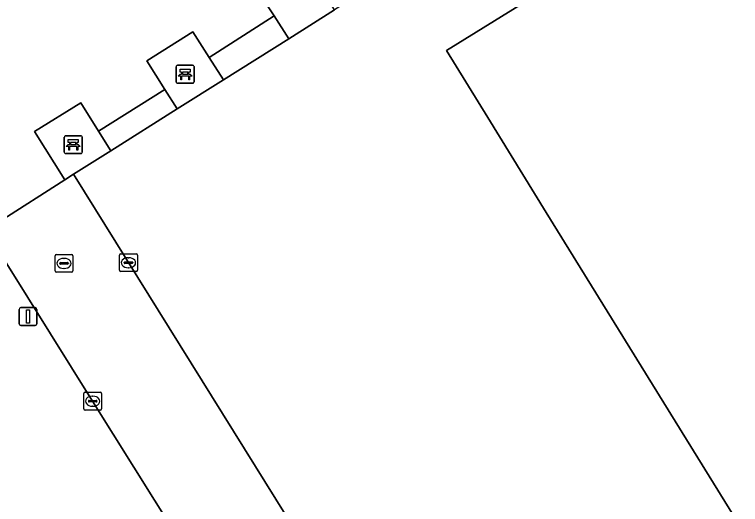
# Model space of a CAD drawing. Extents: x 158835 to 160077, y 386387 to 387778.
# Drawn here: x 159909.18 to 159949.74, y 387370.76 to 387398.12 of the extents above; entities that cross this region are included whole.
import ezdxf

# ---------------------------------------------------------------- set-up
doc = ezdxf.new("R2010")
doc.units = 0
for name, color, linetype in [('IMGEO_Bank', 7, 'Continuous'), ('IMGEO_Groenvoorziening', 7, 'Continuous'), ('IMGEO_Haag', 7, 'Continuous'), ('IMGEO_Kolk', 7, 'Continuous'), ('IMGEO_Lichtmast', 7, 'Continuous'), ('IMGEO_Pand', 7, 'Continuous'), ('IMGEO_Parkeervlak_open', 7, 'Continuous'), ('IMGEO_Rijbaan_lokaal_open', 7, 'Continuous'), ('IMGEO_Rioolput', 7, 'Continuous'), ('IMGEO_Voetpad_gesloten', 7, 'Continuous'), ('IMGEO_Voetpad_open', 7, 'Continuous')]:
    doc.layers.add(name, color=color, linetype=linetype)

msp = doc.modelspace()

# ---------------------------------------------------------------- linework, layer by layer
at = {"layer": 'IMGEO_Bank'}
for p, q in [((159918.21, 387394.357), (159918.21, 387395.198)), ((159918.21, 387395.198), (159918.21, 387394.357)), ((159918.285, 387395.282), (159919.126, 387395.282)), ((159919.126, 387395.282), (159918.285, 387395.282)), ((159919.21, 387395.207), (159919.21, 387394.366)), ((159919.21, 387394.366), (159919.21, 387395.207)), ((159918.907, 387394.68), (159918.514, 387394.68)), ((159918.519, 387394.788), (159918.519, 387394.894)), ((159918.563, 387394.894), (159918.563, 387394.788)), ((159918.851, 387394.9), (159918.569, 387394.9)), ((159918.569, 387394.782), (159918.851, 387394.782)), ((159918.857, 387394.788), (159918.857, 387394.894)), ((159918.901, 387394.894), (159918.901, 387394.788)), ((159919.135, 387394.282), (159918.294, 387394.282)), ((159918.294, 387394.282), (159919.135, 387394.282)), ((159911.962, 387390.427), (159911.962, 387391.268)), ((159911.962, 387391.268), (159911.962, 387390.427)), ((159912.037, 387391.352), (159912.878, 387391.352)), ((159912.878, 387391.352), (159912.037, 387391.352)), ((159912.962, 387391.277), (159912.962, 387390.436)), ((159912.962, 387390.436), (159912.962, 387391.277)), ((159912.659, 387390.75), (159912.266, 387390.75)), ((159912.271, 387390.858), (159912.271, 387390.964)), ((159912.315, 387390.964), (159912.315, 387390.858)), ((159912.603, 387390.97), (159912.321, 387390.97)), ((159912.321, 387390.852), (159912.603, 387390.852)), ((159912.609, 387390.858), (159912.609, 387390.964)), ((159912.653, 387390.964), (159912.653, 387390.858)), ((159912.887, 387390.352), (159912.046, 387390.352)), ((159912.046, 387390.352), (159912.887, 387390.352))]:
    msp.add_line(p, q, dxfattribs=at)
for points in [[(159918.513, 387394.9), (159918.427, 387394.9), (159918.427, 387395.061), (159918.99, 387395.061), (159918.99, 387394.9), (159918.907, 387394.9)], [(159918.457, 387394.68), (159918.315, 387394.68), (159918.427, 387394.782), (159918.513, 387394.782)], [(159918.507, 387394.673), (159918.507, 387394.466), (159918.464, 387394.466), (159918.464, 387394.673)], [(159918.907, 387394.782), (159918.99, 387394.782), (159919.102, 387394.68), (159918.963, 387394.68)], [(159918.957, 387394.673), (159918.957, 387394.466), (159918.913, 387394.466), (159918.913, 387394.673)], [(159912.265, 387390.97), (159912.179, 387390.97), (159912.179, 387391.131), (159912.742, 387391.131), (159912.742, 387390.97), (159912.659, 387390.97)], [(159912.209, 387390.75), (159912.067, 387390.75), (159912.179, 387390.852), (159912.265, 387390.852)], [(159912.259, 387390.743), (159912.259, 387390.536), (159912.216, 387390.536), (159912.216, 387390.743)], [(159912.659, 387390.852), (159912.742, 387390.852), (159912.854, 387390.75), (159912.715, 387390.75)], [(159912.709, 387390.743), (159912.709, 387390.536), (159912.665, 387390.536), (159912.665, 387390.743)]]:
    msp.add_lwpolyline(points, dxfattribs=at)
for centre, radius, start, end in [((159918.288, 387395.204), 0.0779, 92.4484, 184.2845), ((159918.288, 387395.204), 0.0779, 92.4484, 184.2845), ((159919.132, 387395.204), 0.0779, 2.4484, 94.2845), ((159919.132, 387395.204), 0.0779, 2.4484, 94.2845), ((159918.457, 387394.673), 0.00671, 2.8957, 87.1043), ((159918.514, 387394.673), 0.00671, 92.8957, 177.1043), ((159918.512, 387394.893), 0.00671, 2.8957, 87.1043), ((159918.512, 387394.789), 0.00671, 272.8957, 357.1043), ((159918.569, 387394.893), 0.00671, 92.8957, 177.1043), ((159918.569, 387394.789), 0.00671, 182.8957, 267.1043), ((159918.851, 387394.893), 0.00671, 2.8957, 87.1043), ((159918.851, 387394.789), 0.00671, 272.8957, 357.1043), ((159918.908, 387394.893), 0.00671, 92.8957, 177.1043), ((159918.908, 387394.789), 0.00671, 182.8957, 267.1043), ((159918.906, 387394.673), 0.00671, 2.8957, 87.1043), ((159918.963, 387394.673), 0.00671, 92.8957, 177.1043), ((159918.288, 387394.36), 0.0779, 182.4484, 274.2845), ((159918.288, 387394.36), 0.0779, 182.4484, 274.2845), ((159919.132, 387394.36), 0.0779, 272.4484, 4.2845), ((159919.132, 387394.36), 0.0779, 272.4484, 4.2845), ((159912.04, 387391.274), 0.0779, 92.4484, 184.2845), ((159912.04, 387391.274), 0.0779, 92.4484, 184.2845), ((159912.884, 387391.274), 0.0779, 2.4484, 94.2845), ((159912.884, 387391.274), 0.0779, 2.4484, 94.2845), ((159912.209, 387390.743), 0.00671, 2.8957, 87.1043), ((159912.266, 387390.743), 0.00671, 92.8957, 177.1043), ((159912.264, 387390.963), 0.00671, 2.8957, 87.1043), ((159912.264, 387390.859), 0.00671, 272.8957, 357.1043), ((159912.321, 387390.963), 0.00671, 92.8957, 177.1043), ((159912.321, 387390.859), 0.00671, 182.8957, 267.1043), ((159912.603, 387390.963), 0.00671, 2.8957, 87.1043), ((159912.603, 387390.859), 0.00671, 272.8957, 357.1043), ((159912.66, 387390.963), 0.00671, 92.8957, 177.1043), ((159912.66, 387390.859), 0.00671, 182.8957, 267.1043), ((159912.658, 387390.743), 0.00671, 2.8957, 87.1043), ((159912.715, 387390.743), 0.00671, 92.8957, 177.1043), ((159912.04, 387390.43), 0.0779, 182.4484, 274.2845), ((159912.04, 387390.43), 0.0779, 182.4484, 274.2845), ((159912.884, 387390.43), 0.0779, 272.4484, 4.2845), ((159912.884, 387390.43), 0.0779, 272.4484, 4.2845)]:
    msp.add_arc(centre, radius, start, end, dxfattribs=at)
at = {"layer": 'IMGEO_Groenvoorziening'}
msp.add_lwpolyline([(159908.304, 387386.55), (159911.981, 387388.884), (159910.299, 387391.587), (159912.877, 387393.191), (159913.873, 387391.607), (159917.587, 387393.924), (159916.573, 387395.531), (159919.137, 387397.151), (159920.055, 387395.715), (159923.683, 387398.038), (159922.781, 387399.443)], dxfattribs=at)
for points in [[(159923.683, 387398.038), (159920.055, 387395.715), (159920.851, 387394.47), (159924.499, 387396.767)], [(159917.587, 387393.924), (159913.873, 387391.607), (159914.562, 387390.512), (159918.269, 387392.845)]]:
    msp.add_lwpolyline(points, close=True, dxfattribs=at)
at = {"layer": 'IMGEO_Haag'}
for points in [[(159924.499, 387396.767), (159923.683, 387398.038), (159920.055, 387395.715), (159920.851, 387394.47)], [(159918.269, 387392.845), (159917.587, 387393.924), (159913.873, 387391.607), (159914.562, 387390.512)]]:
    msp.add_lwpolyline(points, close=True, dxfattribs=at)
at = {"layer": 'IMGEO_Kolk'}
for p, q in [((159915.046, 387383.834), (159915.046, 387384.686)), ((159915.121, 387384.76), (159915.973, 387384.76)), ((159915.534, 387384.54), (159915.559, 387384.54)), ((159916.047, 387384.686), (159916.047, 387383.834)), ((159915.305, 387384.254), (159915.305, 387384.266)), ((159915.743, 387384.217), (159915.345, 387384.217)), ((159915.348, 387384.303), (159915.746, 387384.303)), ((159915.789, 387384.266), (159915.789, 387384.254)), ((159915.973, 387383.76), (159915.121, 387383.76)), ((159915.557, 387383.98), (159915.532, 387383.98)), ((159913.046, 387376.1), (159913.046, 387376.952)), ((159913.121, 387377.026), (159913.973, 387377.026)), ((159913.534, 387376.806), (159913.559, 387376.806)), ((159914.047, 387376.952), (159914.047, 387376.1)), ((159913.305, 387376.52), (159913.305, 387376.532)), ((159913.743, 387376.483), (159913.345, 387376.483)), ((159913.348, 387376.569), (159913.746, 387376.569)), ((159913.789, 387376.532), (159913.789, 387376.52)), ((159913.973, 387376.026), (159913.121, 387376.026)), ((159913.557, 387376.246), (159913.532, 387376.246))]:
    msp.add_line(p, q, dxfattribs=at)
for points in [[(159915.046, 387383.834), (159915.046, 387384.686)], [(159915.121, 387384.76), (159915.973, 387384.76)], [(159916.047, 387384.686), (159916.047, 387383.834)], [(159915.973, 387383.76), (159915.121, 387383.76)], [(159913.046, 387376.1), (159913.046, 387376.952)], [(159913.121, 387377.026), (159913.973, 387377.026)], [(159914.047, 387376.952), (159914.047, 387376.1)], [(159913.973, 387376.026), (159913.121, 387376.026)]]:
    msp.add_lwpolyline(points, dxfattribs=at)
for centre, radius, start, end in [((159915.123, 387384.684), 0.0765, 91.552, 178.448), ((159915.123, 387384.684), 0.0765, 91.552, 178.448), ((159915.971, 387384.684), 0.0765, 1.552, 88.448), ((159915.971, 387384.684), 0.0765, 1.552, 88.448), ((159915.345, 387384.263), 0.0403, 85.8775, 175.7526), ((159915.342, 387384.253), 0.0366, 178.938, 274.7102), ((159915.746, 387384.26), 0.043, 264.8664, 352.4533), ((159915.75, 387384.265), 0.0386, 1.7309, 96.639), ((159915.123, 387383.836), 0.0765, 181.552, 268.448), ((159915.123, 387383.836), 0.0765, 181.552, 268.448), ((159915.971, 387383.836), 0.0765, 271.552, 358.448), ((159915.971, 387383.836), 0.0765, 271.552, 358.448), ((159913.123, 387376.95), 0.0765, 91.552, 178.448), ((159913.123, 387376.95), 0.0765, 91.552, 178.448), ((159913.971, 387376.95), 0.0765, 1.552, 88.448), ((159913.971, 387376.95), 0.0765, 1.552, 88.448), ((159913.345, 387376.529), 0.0403, 85.8775, 175.7526), ((159913.342, 387376.519), 0.0366, 178.938, 274.7102), ((159913.746, 387376.526), 0.043, 264.8664, 352.4533), ((159913.75, 387376.531), 0.0386, 1.7309, 96.639), ((159913.123, 387376.102), 0.0765, 181.552, 268.448), ((159913.123, 387376.102), 0.0765, 181.552, 268.448), ((159913.971, 387376.102), 0.0765, 271.552, 358.448), ((159913.971, 387376.102), 0.0765, 271.552, 358.448)]:
    msp.add_arc(centre, radius, start, end, dxfattribs=at)
for centre, major_axis, ratio, start_param, end_param in [((159915.533, 387384.26), (-0.387, 0.002), 0.722429, 4.712389, 7.853982), ((159915.558, 387384.26), (-0.39, 0.002), 0.717154, 1.570796, 4.712389), ((159913.533, 387376.526), (-0.387, 0.002), 0.722429, 4.712389, 7.853982), ((159913.558, 387376.526), (-0.39, 0.002), 0.717154, 1.570796, 4.712389)]:
    msp.add_ellipse(centre, major_axis=major_axis, ratio=ratio, start_param=start_param, end_param=end_param, dxfattribs=at)
at = {"layer": 'IMGEO_Lichtmast'}
for p, q in [((159909.437, 387380.852), (159909.437, 387381.652)), ((159909.437, 387381.652), (159909.437, 387380.852)), ((159909.537, 387381.752), (159910.327, 387381.752)), ((159910.327, 387381.752), (159909.537, 387381.752)), ((159910.427, 387381.652), (159910.427, 387380.852)), ((159910.427, 387380.852), (159910.427, 387381.652)), ((159910.327, 387380.752), (159909.537, 387380.752)), ((159909.537, 387380.752), (159910.327, 387380.752))]:
    msp.add_line(p, q, dxfattribs=at)
msp.add_lwpolyline([(159909.857, 387381.627), (159910.007, 387381.627), (159910.007, 387380.877), (159909.857, 387380.877), (159909.857, 387381.627)], dxfattribs=at)
for centre, start, end in [((159909.537, 387381.652), 90, 180), ((159909.537, 387381.652), 90, 180), ((159910.327, 387381.652), 0, 90), ((159910.327, 387381.652), 360, 90), ((159909.537, 387380.852), 180, 270), ((159909.537, 387380.852), 180, 270), ((159910.327, 387380.852), 270, 0), ((159910.327, 387380.852), 270, 0)]:
    msp.add_arc(centre, 0.1, start, end, dxfattribs=at)
at = {"layer": 'IMGEO_Pand'}
msp.add_lwpolyline([(159966.98, 387416.918), (159933.313, 387396.103), (159935.626, 387392.36), (159938.896, 387387.069), (159951.408, 387366.821), (159951.954, 387365.937), (159972.162, 387333.234), (159972.275, 387333.304), (159978.141, 387323.877), (159978.24, 387323.938), (160000, 387337.37), (160011.695, 387344.589), (160000, 387363.506)], close=True, dxfattribs=at)
at = {"layer": 'IMGEO_Parkeervlak_open'}
msp.add_lwpolyline([(159938.896, 387387.069), (159935.626, 387392.36), (159933.313, 387396.103), (159966.98, 387416.918), (159964.024, 387421.647), (159949.599, 387412.642), (159940.683, 387407.05), (159940.726, 387406.981), (159939.621, 387406.286), (159937.039, 387404.661), (159933.342, 387402.333), (159930.787, 387400.725), (159927.064, 387398.381), (159924.499, 387396.767), (159920.851, 387394.47), (159918.269, 387392.845), (159914.562, 387390.512), (159912.472, 387389.196), (159930.352, 387360.505), (159931.139, 387359.234), (159933.514, 387355.694), (159950.359, 387366.169), (159951.408, 387366.821)], close=True, dxfattribs=at)
at = {"layer": 'IMGEO_Rijbaan_lokaal_open'}
msp.add_lwpolyline([(159874.064, 387325.567), (159890.013, 387335.476), (159914.853, 387350.91), (159915.074, 387351.047), (159930.352, 387360.505), (159912.472, 387389.196), (159911.981, 387388.884), (159908.304, 387386.55), (159907.561, 387386.078), (159913.542, 387376.526), (159919.314, 387367.319)], dxfattribs=at)
at = {"layer": 'IMGEO_Rioolput'}
for p, q in [((159911.443, 387383.796), (159911.443, 387384.648)), ((159911.518, 387384.722), (159912.37, 387384.722)), ((159911.931, 387384.502), (159911.956, 387384.502)), ((159912.444, 387384.648), (159912.444, 387383.796)), ((159911.702, 387384.216), (159911.702, 387384.228)), ((159912.14, 387384.179), (159911.742, 387384.179)), ((159911.745, 387384.265), (159912.143, 387384.265)), ((159912.186, 387384.228), (159912.186, 387384.216)), ((159912.37, 387383.722), (159911.518, 387383.722)), ((159911.954, 387383.942), (159911.929, 387383.942))]:
    msp.add_line(p, q, dxfattribs=at)
for points in [[(159911.443, 387383.796), (159911.443, 387384.648)], [(159911.518, 387384.722), (159912.37, 387384.722)], [(159912.444, 387384.648), (159912.444, 387383.796)], [(159912.37, 387383.722), (159911.518, 387383.722)]]:
    msp.add_lwpolyline(points, dxfattribs=at)
for centre, radius, start, end in [((159911.52, 387384.646), 0.0765, 91.552, 178.448), ((159911.52, 387384.646), 0.0765, 91.552, 178.448), ((159912.368, 387384.646), 0.0765, 1.552, 88.448), ((159912.368, 387384.646), 0.0765, 1.552, 88.448), ((159911.742, 387384.225), 0.0403, 85.8775, 175.7526), ((159911.739, 387384.215), 0.0366, 178.938, 274.7102), ((159912.143, 387384.222), 0.043, 264.8664, 352.4533), ((159912.147, 387384.227), 0.0386, 1.7309, 96.639), ((159911.52, 387383.798), 0.0765, 181.552, 268.448), ((159911.52, 387383.798), 0.0765, 181.552, 268.448), ((159912.368, 387383.798), 0.0765, 271.552, 358.448), ((159912.368, 387383.798), 0.0765, 271.552, 358.448)]:
    msp.add_arc(centre, radius, start, end, dxfattribs=at)
for centre, major_axis, ratio, start_param, end_param in [((159911.93, 387384.222), (-0.387, 0.002), 0.722429, 4.712389, 7.853982), ((159911.955, 387384.222), (-0.39, 0.002), 0.717154, 1.570796, 4.712389)]:
    msp.add_ellipse(centre, major_axis=major_axis, ratio=ratio, start_param=start_param, end_param=end_param, dxfattribs=at)
at = {"layer": 'IMGEO_Voetpad_gesloten'}
msp.add_lwpolyline([(159919.314, 387367.319), (159913.542, 387376.526), (159907.561, 387386.078), (159905.729, 387384.934), (159902.002, 387382.607), (159899.44, 387381.007), (159895.714, 387378.681), (159893.136, 387377.072), (159887.482, 387373.542), (159880.027, 387368.887), (159863.218, 387358.393), (159865.777, 387354.253), (159875.201, 387338.974), (159875.5, 387338.518), (159890.505, 387347.861), (159892.426, 387349.038), (159912.144, 387361.281)], dxfattribs=at)
at = {"layer": 'IMGEO_Voetpad_open'}
for points in [[(159926.253, 387399.637), (159925.34, 387401.052), (159922.781, 387399.443), (159923.683, 387398.038), (159924.499, 387396.767), (159927.064, 387398.381)], [(159920.055, 387395.715), (159919.137, 387397.151), (159916.573, 387395.531), (159917.587, 387393.924), (159918.269, 387392.845), (159920.851, 387394.47)], [(159913.873, 387391.607), (159912.877, 387393.191), (159910.299, 387391.587), (159911.981, 387388.884), (159912.472, 387389.196), (159914.562, 387390.512)]]:
    msp.add_lwpolyline(points, close=True, dxfattribs=at)

doc.saveas('drawing.dxf')
